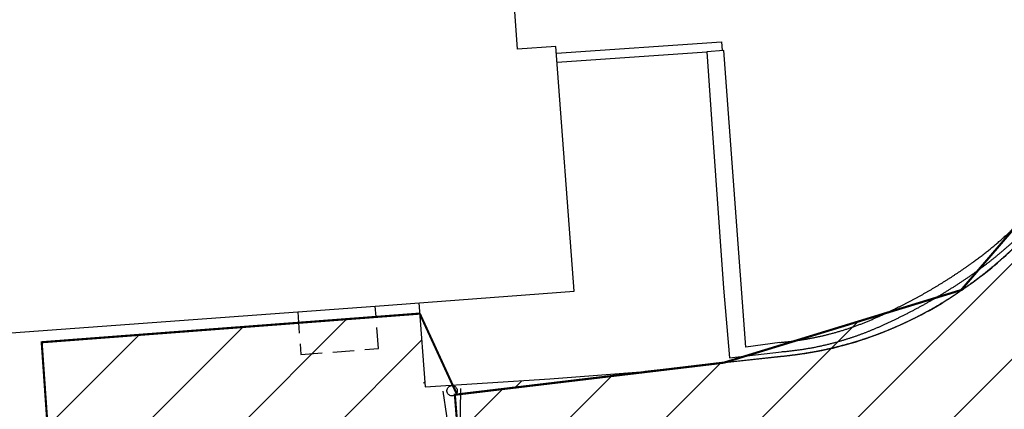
# Model space of a CAD drawing. Header units: millimetres. Extents: x 573132 to 957048, y 21042 to 318066.
# Tile 372 of 425: x 775353 to 798397, y 195986 to 205109. Entities that reach past the tile are written whole.
import ezdxf

# ---------------------------------------------------------------- set-up
doc = ezdxf.new("R2010")
doc.units = ezdxf.units.MM
doc.header["$LTSCALE"] = 2000
doc.linetypes.add('ECL-001', pattern=[100, 50, 0, 50])
doc.linetypes.add('HIDDEN', pattern=[0.375, 0.25, -0.125])
for name, color, linetype in [('_NIBSC_A site plan', 7, 'Continuous'), ('_NIBSC_A-kerb', 7, 'Continuous'), ('_NIBSC_FM trees 3metre zone', 210, 'Continuous')]:
    doc.layers.add(name, color=color, linetype=linetype)

# ---------------------------------------------------------------- blocks, each defined once
blk = doc.blocks.new('ECBL2')
at = {"color": 0, "linetype": 'ByBlock'}
blk.add_lwpolyline([(-0.5, -0.03125), (-0.5, 0.03125), (-0.48438, 0.125), (-0.45313, 0.21875), (-0.40625, 0.29688), (-0.35938, 0.35938), (-0.29688, 0.40625), (-0.21875, 0.45313), (-0.125, 0.48438), (-0.03125, 0.5), (0.03125, 0.5), (0.125, 0.48438), (0.21875, 0.45313), (0.29688, 0.40625), (0.35938, 0.35938), (0.40625, 0.29688), (0.45313, 0.21875), (0.48438, 0.125), (0.5, 0.03125), (0.5, -0.03125), (0.48438, -0.125), (0.45313, -0.21875), (0.40625, -0.29688), (0.35938, -0.35938), (0.29688, -0.40625), (0.21875, -0.45313), (0.125, -0.48438), (0.03125, -0.5), (-0.03125, -0.5), (-0.125, -0.48438), (-0.21875, -0.45313), (-0.29688, -0.40625), (-0.35938, -0.35938), (-0.40625, -0.29688), (-0.45313, -0.21875), (-0.48438, -0.125), (-0.5, -0.04688)], dxfattribs=at)

msp = doc.modelspace()

# ---------------------------------------------------------------- hatches: boundary and pattern name
h = msp.add_hatch()
h.set_pattern_fill('ANSI31', color=6, scale=500)
h.set_pattern_definition([(45, (-184040.5, -58059.7), (-1122.532, 1122.532), [])])
edge = h.paths.add_edge_path()
edge.add_arc((799802, 149995), 1979, 128.4942, 137.4644)
edge.add_arc((799742, 150051), 1897, 137.4749, 149.3647)
edge.add_arc((800006, 149896), 2203, 149.3949, 159.6806)
edge.add_arc((802463, 149116), 4780, 161.1457, 173.898)
edge.add_arc((777633, 152302), 20256, 350.8819, 352.4036, ccw=False)
edge.add_line((797632, 149092), (797912, 145802))
edge.add_line((797912, 145802), (798168, 142742))
edge.add_arc((800985, 142990), 2828, 185.0256, 196.2501)
edge.add_arc((800461, 142840), 2283, 196.328, 209.5039)
edge.add_arc((800311, 142757), 2111, 209.5535, 220.3373)
edge.add_arc((800443, 142872), 2286, 220.3888, 233.5825)
edge.add_arc((800765, 143315), 2834, 233.6596, 245.3359)
edge.add_arc((800829, 143356), 2898, 244.5285, 258.2745)
edge.add_arc((800702, 142747), 2275, 258.2798, 271.3173)
edge.add_arc((800705, 142600), 2129, 271.3175, 281.2854)
edge.add_arc((800683, 142712), 2242, 281.293, 294.1016)
edge.add_arc((800469, 143180), 2757, 294.1794, 306.5858)
edge.add_arc((800208, 143569), 3225, 306.1798, 311.5303)
edge.add_arc((800624, 143118), 2612, 311.268, 323.6387)
edge.add_arc((800912, 142904), 2253, 323.6692, 335.196)
edge.add_arc((800978, 142873), 2180, 335.218, 344.317)
edge.add_arc((800806, 142921), 2359, 344.3199, 356.7046)
edge.add_arc((800196, 142952), 2969, 356.7938, 368.8414)
edge.add_line((803130, 143408), (802964, 146152))
edge.add_line((802964, 146152), (802662, 149839))
edge.add_arc((799541, 149578), 3131, 4.7773, 9.9589)
edge.add_arc((800127, 149693), 2534, 9.6959, 22.0666)
edge.add_arc((800451, 149823), 2185, 22.0959, 33.7083)
edge.add_arc((800511, 149862), 2114, 33.7319, 42.7535)
edge.add_arc((800384, 149745), 2287, 42.7572, 55.1416)
edge.add_arc((800049, 149256), 2879, 55.2321, 67.3004)
edge.add_arc((799937, 149045), 3117, 66.8931, 72.3649)
edge.add_arc((800099, 149592), 2546, 72.1105, 84.6412)
edge.add_arc((800130, 149907), 2230, 84.6672, 94.8705)
edge.add_arc((800125, 149949), 2188, 94.8488, 105.1459)
edge.add_arc((800180, 149747), 2397, 105.1542, 117.1925)
edge.add_arc((800476, 149183), 3034, 117.2819, 128.9032)
h.paths.add_polyline_path([(805286, 132272), (807630, 130293), (808718, 128658), (809513, 126410), (809699, 124809), (809114, 106709), (807866, 104611), (806152, 104162), (798217, 103633), (798371, 101535), (797281, 101455), (798380, 87106), (807943, 87723), (807592, 92534), (808410, 92594), (809389, 92041), (809793, 91145), (810402, 83115), (809743, 81565), (808384, 80935), (803337, 80587), (803149, 83028), (796196, 82493), (796832, 74091), (798673, 74183), (799033, 69471), (811128, 70247), (810743, 74953), (817427, 69294), (820333, 70178), (819727, 72144), (820372, 73430), (819415, 79540), (817901, 79442), (816739, 80769), (816091, 86965), (820804, 87231), (820137, 96803), (815324, 96529), (814884, 102918), (815506, 103949), (814878, 110961), (814549, 111752), (814440, 112100), (814654, 120985), (815203, 122087), (815871, 129267), (817935, 132904), (819988, 134535), (822718, 135759), (825659, 136108), (841935, 135930), (841539, 140944), (822158, 141259), (817671, 142514), (813933, 145231), (812037, 148309), (810909, 153871), (812524, 156334), (812351, 161830), (810592, 163939), (809833, 165422), (809436, 170899), (810540, 173380), (810553, 173752), (810160, 179602), (808962, 181448), (808085, 183580), (807823, 187088), (808497, 189355), (809486, 190473), (809125, 195650), (808068, 197087), (806873, 199983), (806653, 202933), (806193, 210152), (807244, 212537), (808987, 213888), (808684, 217950), (806726, 219164), (805509, 221419), (805073, 224364), (798956, 224011), (799188, 223696), (800861, 219309), (801661, 209203), (800735, 202672), (797386, 198778), (791837, 197079), (785538, 196327), (786360, 186068), (793626, 186433), (797313, 185761), (799735, 184479), (801452, 182928), (803010, 180515), (803885, 177380), (804098, 175124), (805095, 159990), (804472, 158270), (803290, 157069), (801650, 156414), (791144, 155680), (792339, 140215), (793198, 137635), (794405, 136186), (796144, 134995), (799546, 134314), (802624, 133547)])
h = msp.add_hatch()
h.set_pattern_fill('ANSI31', color=6, scale=500)
h.set_pattern_definition([(45, (12201.1, -18178.8), (-1122.532, 1122.532), [])])
h.paths.add_polyline_path([(785291, 187831), (784091, 187738), (784071, 187756), (783987, 188837), (783988, 188838), (783987, 188838), (783941, 189435), (783944, 189439), (783941, 189442), (783711, 192426), (783524, 192210), (783278, 192426), (783491, 192673), (783706, 192483), (783546, 194568), (784913, 194673), (784717, 198227), (775835, 197538), (776903, 183779), (785478, 184445)])
h = msp.add_hatch()
h.set_pattern_fill('ANSI31', color=6, scale=500)
h.paths.add_polyline_path([(785454, 196300), (785420, 196311), (785401, 196322), (785386, 196334), (785375, 196349), (785364, 196367), (785352, 196401), (785352, 196439), (785364, 196472), (785375, 196491), (785386, 196506), (785401, 196517), (785420, 196529), (785454, 196540), (785491, 196540), (785525, 196529), (785544, 196517), (785559, 196506), (785570, 196491), (785581, 196472), (785592, 196439), (785592, 196401), (785581, 196367), (785570, 196349), (785559, 196334), (785544, 196322), (785525, 196311), (785491, 196300)], flags=16)
h.paths.add_polyline_path([(785353, 194707), (785605, 191426), (785659, 194982), (785551, 196328), (791850, 197080), (789994, 196874), (787762, 196698), (784846, 196512), (784717, 198227), (784913, 194673)])
h.paths.add_polyline_path([(785632, 191081), (785702, 190171), (785699, 190168), (785703, 190165), (785748, 189573), (785741, 189565), (785749, 189558), (785879, 187876), (785291, 187831), (785477, 184458), (786372, 186086), (786291, 187094)])
at = {"layer": '_NIBSC_FM trees 3metre zone'}
h = msp.add_hatch(dxfattribs=at)
h.set_pattern_fill('ANSI31', color=256, scale=1500)
h.set_pattern_definition([(45, (0, -300000), (-3367.596, 3367.596), [])])
h.paths.add_polyline_path([(593903, 232618), (679741, 243682), (730246, 249484), (739010, 251813), (755357, 259573), (798190, 265512), (811701, 266996), (863086, 275757), (876855, 143048), (913767, 142394), (912963, 130303), (912377, 121144), (904519, 98598), (903418, 94708), (895370, 63436), (848719, 56730), (841119, 53483), (784097, 45680), (763758, 42854), (670408, 24435), (665578, 34770), (663265, 39853), (610755, 158064), (608829, 162280), (603679, 173549), (597793, 194110)])
h.paths.add_polyline_path([(597181, 230015), (680104, 240704), (730805, 246529), (740047, 248984), (756227, 256664), (798560, 262534), (812117, 264024), (860433, 272261), (874145, 140095), (910565, 139450), (909970, 130498), (909410, 121745), (901656, 99501), (900522, 95491), (892964, 66121), (847903, 59643), (840312, 56401), (783688, 48652), (763260, 45813), (672132, 27832), (668302, 36026), (666001, 41083), (613490, 159296), (611558, 163526), (606501, 174591), (600750, 194678)], flags=16)

# ---------------------------------------------------------------- linework, layer by layer
at = {"color": 7, "const_width": 50}
for points in [[(799184, 223707), (800861, 219309), (801661, 209203), (800735, 202672), (797386, 198778), (791837, 197079), (785538, 196327), (786360, 186068), (793626, 186433), (797313, 185761), (799735, 184479), (801452, 182928), (803010, 180515), (803885, 177380)], [(784717, 198227), (775868, 197556), (776803, 184196), (785672, 184814), (786368, 186078)], [(785576, 196358), (784717, 198227)]]:
    msp.add_lwpolyline(points, dxfattribs=at)
at = {"layer": '_NIBSC_A site plan', "linetype": 'ECL-001'}
for points in [[(788332, 198754), (787902, 204484), (787004, 204420), (786892, 206010), (787790, 206074), (787200, 213908), (786838, 218840), (785940, 218774), (785824, 220360), (786722, 220426), (786290, 226138), (780472, 225698), (780320, 227712), (779546, 227650), (774808, 227300), (774010, 227240), (774160, 225226), (768726, 224818), (760946, 224236)], [(787914, 204324), (791780, 204594), (791796, 204384)], [(787930, 204114), (791436, 204360)], [(762070, 196790), (764618, 196966), (769430, 197348), (774082, 197702), (783674, 198404), (788332, 198754)], [(784698, 198480), (784846, 196512), (787762, 196698), (789994, 196874)]]:
    msp.add_lwpolyline(points, dxfattribs=at)
for points in [[(791436, 204360), (791548, 202778), (791824, 198820), (791962, 197190), (793186, 197334, 0.04841), (794515, 197573, 0.03944), (795552, 197956, 0.04643), (797643, 199142, 0.0518), (799132, 200432, 0.04869), (800112, 201703, 0.04911), (800825, 203134, 0.01048), (800946, 203474), (800756, 203586, -0.04906), (800115, 202137, -0.04938), (799208, 200847, -0.01052), (798970, 200582, -0.04695), (797683, 199444, -0.04452), (795849, 198345, -0.00672), (795458, 198160, -0.04826), (794213, 197725, -0.03932), (793146, 197552), (792346, 197438), (791836, 204388), (791436, 204360, -0.03932)], [(799354, 200553, -0.04906), (797987, 199214, -0.02473), (797198, 198642, -0.04864), (795668, 197837, -0.04963), (794025, 197350, -0.02378), (793162, 197226), (789994, 196874, -0.02378)]]:
    msp.add_lwpolyline(points, format="xyb", dxfattribs=at)
at = {"layer": '_NIBSC_A site plan', "linetype": 'HIDDEN'}
msp.add_lwpolyline([(781860, 198270), (781934, 197272), (783748, 197406), (783674, 198404)], dxfattribs=at)
at = {"layer": '_NIBSC_A site plan'}
for points in [[(785257, 196412), (786027, 191213)], [(785603, 191257), (785681, 196471)]]:
    msp.add_lwpolyline(points, dxfattribs=at)
at = {"layer": '_NIBSC_A-kerb'}
msp.add_lwpolyline([(791850, 197080), (793162, 197226, 0.004211), (793595, 197278, 0.068149), (795668, 197837, 0.017927), (796453, 198202, 0.030686), (797198, 198642, 0.004568), (797600, 198918, 0.044494), (798703, 199850, 0.016912)], format="xyb", dxfattribs=at)

# ---------------------------------------------------------------- block references
at = {"layer": '_NIBSC_A site plan', "xscale": 240, "yscale": 240, "zscale": 240}
msp.add_blockref('ECBL2', (785472, 196420), dxfattribs=at)

doc.saveas('drawing.dxf')
